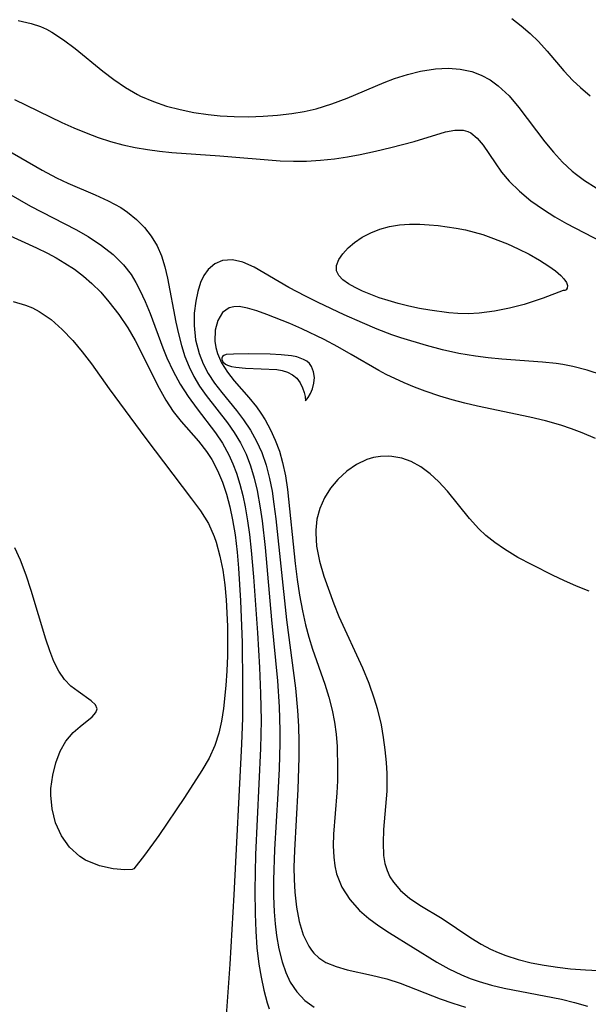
# Model space of a CAD drawing. Header units: metres. Extents: x 1073367 to 1082519, y 1569854 to 1574957.
# Tile 714 of 1056: x 1081505 to 1081571, y 1570389 to 1570503. Entities that reach past the tile are written whole.
import ezdxf

# ---------------------------------------------------------------- set-up
doc = ezdxf.new("R2010")
doc.units = ezdxf.units.M
doc.layers.add('CGG_CurvaNivelLidar_v1', color=253, linetype='Continuous', lineweight=30)

msp = doc.modelspace()

# ---------------------------------------------------------------- linework, layer by layer
at = {"layer": 'CGG_CurvaNivelLidar_v1'}
for p, q in [((1081505.0432, 1570503.3279, 78.5), (1081506.5313, 1570503.0091, 78.5)), ((1081506.5313, 1570503.0091, 78.5), (1081507.6459, 1570502.6295, 78.5)), ((1081562.5211, 1570503.5824, 79), (1081563.5947, 1570502.7325, 79)), ((1081507.6459, 1570502.6295, 78.5), (1081508.3209, 1570502.3266, 78.5)), ((1081508.3209, 1570502.3266, 78.5), (1081508.95, 1570501.9924, 78.5)), ((1081508.95, 1570501.9924, 78.5), (1081510.3211, 1570501.1105, 78.5)), ((1081563.5947, 1570502.7325, 79), (1081564.6293, 1570501.8418, 79)), ((1081564.6293, 1570501.8418, 79), (1081565.6101, 1570500.8997, 79)), ((1081510.3211, 1570501.1105, 78.5), (1081511.6469, 1570500.1042, 78.5)), ((1081565.6101, 1570500.8997, 79), (1081566.6258, 1570499.7893, 79)), ((1081511.6469, 1570500.1042, 78.5), (1081514.8736, 1570497.4555, 78.5)), ((1081566.6258, 1570499.7893, 79), (1081568.576, 1570497.4901, 79)), ((1081514.8736, 1570497.4555, 78.5), (1081516.1667, 1570496.4675, 78.5)), ((1081550.3548, 1570497.0778, 78.5), (1081551.873, 1570497.456, 78.5)), ((1081551.873, 1570497.456, 78.5), (1081553.6332, 1570497.7292, 78.5)), ((1081553.6332, 1570497.7292, 78.5), (1081555.0854, 1570497.7954, 78.5)), ((1081555.0854, 1570497.7954, 78.5), (1081556.5011, 1570497.6953, 78.5)), ((1081556.5011, 1570497.6953, 78.5), (1081557.8613, 1570497.401, 78.5)), ((1081557.8613, 1570497.401, 78.5), (1081558.9453, 1570496.9847, 78.5)), ((1081568.576, 1570497.4901, 79), (1081569.5978, 1570496.3775, 79)), ((1081516.1667, 1570496.4675, 78.5), (1081517.5052, 1570495.5492, 78.5)), ((1081543.3528, 1570494.2985, 78.5), (1081547.6396, 1570496.1324, 78.5)), ((1081547.6396, 1570496.1324, 78.5), (1081548.8394, 1570496.5889, 78.5)), ((1081548.8394, 1570496.5889, 78.5), (1081550.3548, 1570497.0778, 78.5)), ((1081558.9453, 1570496.9847, 78.5), (1081559.9715, 1570496.425, 78.5)), ((1081559.9715, 1570496.425, 78.5), (1081560.9345, 1570495.7364, 78.5)), ((1081569.5978, 1570496.3775, 79), (1081570.4853, 1570495.5267, 79)), ((1081517.5052, 1570495.5492, 78.5), (1081518.9036, 1570494.7367, 78.5)), ((1081560.9345, 1570495.7364, 78.5), (1081562.1876, 1570494.5674, 78.5)), ((1081570.4853, 1570495.5267, 79), (1081571.6178, 1570494.5779, 79)), ((1081504.6144, 1570494.1627, 78), (1081510.1021, 1570491.4795, 78)), ((1081518.9036, 1570494.7367, 78.5), (1081519.289, 1570494.5428, 78.5)), ((1081519.289, 1570494.5428, 78.5), (1081520.7675, 1570493.9072, 78.5)), ((1081520.7675, 1570493.9072, 78.5), (1081522.303, 1570493.3897, 78.5)), ((1081541.5504, 1570493.6271, 78.5), (1081543.3528, 1570494.2985, 78.5)), ((1081562.1876, 1570494.5674, 78.5), (1081563.3367, 1570493.232, 78.5)), ((1081522.303, 1570493.3897, 78.5), (1081523.8824, 1570492.9729, 78.5)), ((1081523.8824, 1570492.9729, 78.5), (1081525.495, 1570492.6454, 78.5)), ((1081536.887, 1570492.5124, 78.5), (1081538.3247, 1570492.7547, 78.5)), ((1081538.3247, 1570492.7547, 78.5), (1081539.7091, 1570493.0726, 78.5)), ((1081539.7091, 1570493.0726, 78.5), (1081541.5504, 1570493.6271, 78.5)), ((1081563.3367, 1570493.232, 78.5), (1081566.3514, 1570489.202, 78.5)), ((1081525.495, 1570492.6454, 78.5), (1081527.1322, 1570492.4025, 78.5)), ((1081527.1322, 1570492.4025, 78.5), (1081528.5371, 1570492.2606, 78.5)), ((1081528.5371, 1570492.2606, 78.5), (1081530.1629, 1570492.1641, 78.5)), ((1081530.1629, 1570492.1641, 78.5), (1081531.8493, 1570492.1412, 78.5)), ((1081531.8493, 1570492.1412, 78.5), (1081533.5361, 1570492.1922, 78.5)), ((1081533.5361, 1570492.1922, 78.5), (1081535.2175, 1570492.3149, 78.5)), ((1081535.2175, 1570492.3149, 78.5), (1081536.887, 1570492.5124, 78.5)), ((1081510.1021, 1570491.4795, 78), (1081511.5151, 1570490.8485, 78)), ((1081511.5151, 1570490.8485, 78), (1081512.9261, 1570490.2631, 78)), ((1081551.119, 1570489.2659, 78), (1081554.7875, 1570490.3776, 78)), ((1081554.7875, 1570490.3776, 78), (1081555.8557, 1570490.5862, 78)), ((1081555.8557, 1570490.5862, 78), (1081556.8301, 1570490.5832, 78)), ((1081556.8301, 1570490.5832, 78), (1081557.4034, 1570490.4278, 78)), ((1081557.4034, 1570490.4278, 78), (1081557.7319, 1570490.2649, 78)), ((1081512.9261, 1570490.2631, 78), (1081514.3557, 1570489.7285, 78)), ((1081514.3557, 1570489.7285, 78), (1081515.7747, 1570489.2685, 78)), ((1081515.7747, 1570489.2685, 78), (1081517.2131, 1570488.8751, 78)), ((1081548.4101, 1570488.5448, 78), (1081551.119, 1570489.2659, 78)), ((1081557.7319, 1570490.2649, 78), (1081558.4895, 1570489.6554, 78)), ((1081558.4895, 1570489.6554, 78), (1081559.1802, 1570488.8267, 78)), ((1081503.5895, 1570488.3744, 77.5), (1081507.824, 1570485.9168, 77.5)), ((1081517.2131, 1570488.8751, 78), (1081518.6694, 1570488.5531, 78)), ((1081518.6694, 1570488.5531, 78), (1081520.0715, 1570488.3158, 78)), ((1081520.0715, 1570488.3158, 78), (1081521.4856, 1570488.1344, 78)), ((1081521.4856, 1570488.1344, 78), (1081522.9087, 1570487.9955, 78)), ((1081544.85, 1570487.7347, 78), (1081546.6515, 1570488.1201, 78)), ((1081546.6515, 1570488.1201, 78), (1081548.4101, 1570488.5448, 78)), ((1081559.1802, 1570488.8267, 78), (1081560.5499, 1570486.7847, 78)), ((1081566.3514, 1570489.202, 78.5), (1081567.3478, 1570487.999, 78.5)), ((1081522.9087, 1570487.9955, 78), (1081528.5109, 1570487.5972, 78)), ((1081528.5109, 1570487.5972, 78), (1081535.5248, 1570487.0225, 78)), ((1081535.5248, 1570487.0225, 78), (1081537.0703, 1570486.9616, 78)), ((1081537.0703, 1570486.9616, 78), (1081538.6131, 1570486.9707, 78)), ((1081538.6131, 1570486.9707, 78), (1081540.2431, 1570487.0706, 78)), ((1081540.2431, 1570487.0706, 78), (1081541.865, 1570487.2483, 78)), ((1081541.865, 1570487.2483, 78), (1081543.3651, 1570487.4683, 78)), ((1081543.3651, 1570487.4683, 78), (1081544.85, 1570487.7347, 78)), ((1081567.3478, 1570487.999, 78.5), (1081568.4082, 1570486.8558, 78.5)), ((1081507.824, 1570485.9168, 77.5), (1081509.5032, 1570485.026, 77.5)), ((1081560.5499, 1570486.7847, 78), (1081561.3229, 1570485.6891, 78)), ((1081568.4082, 1570486.8558, 78.5), (1081569.5487, 1570485.7986, 78.5)), ((1081569.5487, 1570485.7986, 78.5), (1081570.0261, 1570485.4096, 78.5)), ((1081509.5032, 1570485.026, 77.5), (1081510.7916, 1570484.4247, 77.5)), ((1081561.3229, 1570485.6891, 78), (1081562.1904, 1570484.6399, 78)), ((1081562.1904, 1570484.6399, 78), (1081563.3811, 1570483.462, 78)), ((1081570.0261, 1570485.4096, 78.5), (1081570.975, 1570484.7135, 78.5)), ((1081570.975, 1570484.7135, 78.5), (1081572.3349, 1570483.8521, 78.5)), ((1081501.7732, 1570484.4264, 77), (1081506.4441, 1570481.7392, 77)), ((1081510.7916, 1570484.4247, 77.5), (1081513.9758, 1570483.0683, 77.5)), ((1081513.9758, 1570483.0683, 77.5), (1081515.5154, 1570482.36, 77.5)), ((1081515.5154, 1570482.36, 77.5), (1081516.9718, 1570481.5596, 77.5)), ((1081563.3811, 1570483.462, 78), (1081564.7199, 1570482.3596, 78)), ((1081564.7199, 1570482.3596, 78), (1081566.1768, 1570481.3305, 78)), ((1081506.4441, 1570481.7392, 77), (1081511.7518, 1570479.002, 77)), ((1081516.9718, 1570481.5596, 77.5), (1081517.759, 1570481.0333, 77.5)), ((1081566.1768, 1570481.3305, 78), (1081567.4998, 1570480.5059, 78)), ((1081517.759, 1570481.0333, 77.5), (1081518.7939, 1570480.1981, 77.5)), ((1081518.7939, 1570480.1981, 77.5), (1081519.7225, 1570479.2661, 77.5)), ((1081567.4998, 1570480.5059, 78), (1081568.8762, 1570479.7241, 78)), ((1081511.7518, 1570479.002, 77), (1081513.1681, 1570478.1939, 77)), ((1081519.7225, 1570479.2661, 77.5), (1081520.5311, 1570478.2422, 77.5)), ((1081546.0787, 1570478.6197, 77.5), (1081547.1381, 1570479.0417, 77.5)), ((1081547.1381, 1570479.0417, 77.5), (1081548.2539, 1570479.3574, 77.5)), ((1081548.2539, 1570479.3574, 77.5), (1081549.4119, 1570479.5508, 77.5)), ((1081549.4119, 1570479.5508, 77.5), (1081550.6008, 1570479.638, 77.5)), ((1081550.6008, 1570479.638, 77.5), (1081551.8085, 1570479.636, 77.5)), ((1081551.8085, 1570479.636, 77.5), (1081552.8632, 1570479.5728, 77.5)), ((1081552.8632, 1570479.5728, 77.5), (1081553.9218, 1570479.4683, 77.5)), ((1081553.9218, 1570479.4683, 77.5), (1081556.0454, 1570479.1703, 77.5)), ((1081556.0454, 1570479.1703, 77.5), (1081557.0988, 1570478.9681, 77.5)), ((1081557.0988, 1570478.9681, 77.5), (1081558.1404, 1570478.7178, 77.5)), ((1081568.8762, 1570479.7241, 78), (1081574.1692, 1570476.973, 78)), ((1081503.1789, 1570478.6892, 76.5), (1081507.1495, 1570476.8763, 76.5)), ((1081513.1681, 1570478.1939, 77), (1081514.7264, 1570477.1677, 77)), ((1081520.5311, 1570478.2422, 77.5), (1081521.2003, 1570477.1272, 77.5)), ((1081544.1968, 1570477.5188, 77.5), (1081545.0908, 1570478.1087, 77.5)), ((1081545.0908, 1570478.1087, 77.5), (1081546.0787, 1570478.6197, 77.5)), ((1081558.1404, 1570478.7178, 77.5), (1081559.114, 1570478.4282, 77.5)), ((1081559.114, 1570478.4282, 77.5), (1081560.0756, 1570478.0971, 77.5)), ((1081560.0756, 1570478.0971, 77.5), (1081561.9976, 1570477.3393, 77.5)), ((1081507.1495, 1570476.8763, 76.5), (1081508.4243, 1570476.253, 76.5)), ((1081514.7264, 1570477.1677, 77), (1081516.0783, 1570476.0982, 77)), ((1081521.2003, 1570477.1272, 77.5), (1081521.7122, 1570475.936, 77.5)), ((1081542.8264, 1570476.2029, 77.5), (1081543.4455, 1570476.8808, 77.5)), ((1081543.4455, 1570476.8808, 77.5), (1081544.1968, 1570477.5188, 77.5)), ((1081561.9976, 1570477.3393, 77.5), (1081563.2479, 1570476.7697, 77.5)), ((1081563.2479, 1570476.7697, 77.5), (1081564.5125, 1570476.1332, 77.5)), ((1081508.4243, 1570476.253, 76.5), (1081509.4592, 1570475.7037, 76.5)), ((1081509.4592, 1570475.7037, 76.5), (1081510.4667, 1570475.1142, 76.5)), ((1081516.0783, 1570476.0982, 77), (1081517.2844, 1570474.9088, 77)), ((1081521.7122, 1570475.936, 77.5), (1081522.1058, 1570474.674, 77.5)), ((1081529.9752, 1570475.4869, 78), (1081528.8225, 1570475.4053, 78)), ((1081531.1955, 1570475.2257, 78), (1081529.9752, 1570475.4869, 78)), ((1081542.1023, 1570474.8343, 77.5), (1081542.3657, 1570475.512, 77.5)), ((1081542.3657, 1570475.512, 77.5), (1081542.8264, 1570476.2029, 77.5)), ((1081564.5125, 1570476.1332, 77.5), (1081565.7276, 1570475.4542, 77.5)), ((1081510.4667, 1570475.1142, 76.5), (1081511.5682, 1570474.3862, 76.5)), ((1081511.5682, 1570474.3862, 76.5), (1081512.6192, 1570473.5937, 76.5)), ((1081517.2844, 1570474.9088, 77), (1081518.1796, 1570473.7641, 77)), ((1081522.1058, 1570474.674, 77.5), (1081522.4188, 1570473.3598, 77.5)), ((1081527.1557, 1570474.3777, 78), (1081526.6543, 1570473.6679, 78)), ((1081527.9195, 1570475.0247, 78), (1081527.1557, 1570474.3777, 78)), ((1081528.8225, 1570475.4053, 78), (1081527.9195, 1570475.0247, 78)), ((1081532.5197, 1570474.6294, 78), (1081531.1955, 1570475.2257, 78)), ((1081536.5512, 1570472.2654, 78), (1081532.5197, 1570474.6294, 78)), ((1081542.0904, 1570474.1961, 77.5), (1081542.1023, 1570474.8343, 77.5)), ((1081565.7276, 1570475.4542, 77.5), (1081566.8296, 1570474.7568, 77.5)), ((1081566.8296, 1570474.7568, 77.5), (1081567.585, 1570474.2049, 77.5)), ((1081512.6192, 1570473.5937, 76.5), (1081513.6129, 1570472.7354, 76.5)), ((1081518.1796, 1570473.7641, 77), (1081518.7461, 1570472.8452, 77)), ((1081522.4188, 1570473.3598, 77.5), (1081523.3878, 1570468.2182, 77.5)), ((1081526.6543, 1570473.6679, 78), (1081526.2591, 1570472.8288, 78)), ((1081542.3504, 1570473.6498, 77.5), (1081542.0904, 1570474.1961, 77.5)), ((1081542.8322, 1570473.1511, 77.5), (1081542.3504, 1570473.6498, 77.5)), ((1081567.585, 1570474.2049, 77.5), (1081568.2007, 1570473.6722, 77.5)), ((1081568.2007, 1570473.6722, 77.5), (1081568.5804, 1570473.2642, 77.5)), ((1081568.5804, 1570473.2642, 77.5), (1081568.8617, 1570472.846, 77.5)), ((1081513.6129, 1570472.7354, 76.5), (1081514.6397, 1570471.7085, 76.5)), ((1081518.7461, 1570472.8452, 77), (1081519.2036, 1570471.9729, 77)), ((1081526.2591, 1570472.8288, 78), (1081525.9312, 1570471.7947, 78)), ((1081538.4803, 1570471.2413, 78), (1081536.5512, 1570472.2654, 78)), ((1081543.4834, 1570472.6897, 77.5), (1081542.8322, 1570473.1511, 77.5)), ((1081544.2626, 1570472.2572, 77.5), (1081543.4834, 1570472.6897, 77.5)), ((1081545.1371, 1570471.8471, 77.5), (1081544.2626, 1570472.2572, 77.5)), ((1081568.9631, 1570472.1977, 77.5), (1081568.8383, 1570472.0018, 77.5)), ((1081568.8617, 1570472.846, 77.5), (1081568.9853, 1570472.4807, 77.5)), ((1081568.9853, 1570472.4807, 77.5), (1081568.9631, 1570472.1977, 77.5)), ((1081514.6397, 1570471.7085, 76.5), (1081515.5992, 1570470.6155, 76.5)), ((1081519.2036, 1570471.9729, 77), (1081519.8168, 1570470.6356, 77)), ((1081525.9312, 1570471.7947, 78), (1081525.6981, 1570470.673, 78)), ((1081539.9535, 1570470.5077, 78), (1081538.4803, 1570471.2413, 78)), ((1081547.0683, 1570471.0813, 77.5), (1081545.1371, 1570471.8471, 77.5)), ((1081548.0958, 1570470.7353, 77.5), (1081547.0683, 1570471.0813, 77.5)), ((1081566.1459, 1570471.0135, 77.5), (1081563.933, 1570470.2947, 77.5)), ((1081568.5, 1570471.9119, 77.5), (1081566.1459, 1570471.0135, 77.5)), ((1081568.6845, 1570471.9183, 77.5), (1081568.5, 1570471.9119, 77.5)), ((1081568.8383, 1570472.0018, 77.5), (1081568.6845, 1570471.9183, 77.5)), ((1081504.4464, 1570470.6531, 76), (1081505.8692, 1570470.2131, 76)), ((1081505.8692, 1570470.2131, 76), (1081506.6958, 1570469.883, 76)), ((1081506.6958, 1570469.883, 76), (1081507.4874, 1570469.4876, 76)), ((1081515.5992, 1570470.6155, 76.5), (1081516.7451, 1570469.1369, 76.5)), ((1081519.8168, 1570470.6356, 77), (1081520.3818, 1570469.2518, 77)), ((1081525.6981, 1570470.673, 78), (1081525.5348, 1570469.2758, 78)), ((1081529.5865, 1570469.9047, 78.5), (1081528.8037, 1570469.3378, 78.5)), ((1081530.1417, 1570470.0337, 78.5), (1081529.5865, 1570469.9047, 78.5)), ((1081530.7674, 1570470.0346, 78.5), (1081530.1417, 1570470.0337, 78.5)), ((1081531.7397, 1570469.8648, 78.5), (1081530.7674, 1570470.0346, 78.5)), ((1081532.8092, 1570469.5471, 78.5), (1081531.7397, 1570469.8648, 78.5)), ((1081542.9878, 1570469.0825, 78), (1081539.9535, 1570470.5077, 78)), ((1081549.2913, 1570470.3924, 77.5), (1081548.0958, 1570470.7353, 77.5)), ((1081550.518, 1570470.0948, 77.5), (1081549.2913, 1570470.3924, 77.5)), ((1081551.7655, 1570469.8378, 77.5), (1081550.518, 1570470.0948, 77.5)), ((1081552.944, 1570469.6321, 77.5), (1081551.7655, 1570469.8378, 77.5)), ((1081562.2462, 1570469.8556, 77.5), (1081560.4791, 1570469.5043, 77.5)), ((1081563.933, 1570470.2947, 77.5), (1081562.2462, 1570469.8556, 77.5)), ((1081507.4874, 1570469.4876, 76), (1081508.88, 1570468.5386, 76)), ((1081516.7451, 1570469.1369, 76.5), (1081517.7827, 1570467.5815, 76.5)), ((1081520.3818, 1570469.2518, 77), (1081521.8852, 1570465.2396, 77)), ((1081525.5348, 1570469.2758, 78), (1081525.5103, 1570467.8303, 78)), ((1081528.8037, 1570469.3378, 78.5), (1081528.261, 1570468.4305, 78.5)), ((1081533.9624, 1570469.1324, 78.5), (1081532.8092, 1570469.5471, 78.5)), ((1081536.6533, 1570468.0611, 78.5), (1081533.9624, 1570469.1324, 78.5)), ((1081545.1176, 1570468.1361, 78), (1081542.9878, 1570469.0825, 78)), ((1081555.154, 1570469.3264, 77.5), (1081552.944, 1570469.6321, 77.5)), ((1081556.2351, 1570469.2372, 77.5), (1081555.154, 1570469.3264, 77.5)), ((1081557.4328, 1570469.2178, 77.5), (1081556.2351, 1570469.2372, 77.5)), ((1081558.7124, 1570469.2815, 77.5), (1081557.4328, 1570469.2178, 77.5)), ((1081560.4791, 1570469.5043, 77.5), (1081558.7124, 1570469.2815, 77.5)), ((1081508.88, 1570468.5386, 76), (1081510.165, 1570467.3814, 76)), ((1081517.7827, 1570467.5815, 76.5), (1081518.6385, 1570466.0781, 76.5)), ((1081523.3878, 1570468.2182, 77.5), (1081523.6824, 1570466.8623, 77.5)), ((1081525.5103, 1570467.8303, 78), (1081525.6813, 1570466.1901, 78)), ((1081528.261, 1570468.4305, 78.5), (1081527.9599, 1570467.2936, 78.5)), ((1081538.0628, 1570467.4485, 78.5), (1081536.6533, 1570468.0611, 78.5)), ((1081540.675, 1570466.1957, 78.5), (1081538.0628, 1570467.4485, 78.5)), ((1081546.8125, 1570467.4265, 78), (1081545.1176, 1570468.1361, 78)), ((1081510.165, 1570467.3814, 76), (1081511.3817, 1570466.0804, 76)), ((1081523.6824, 1570466.8623, 77.5), (1081524.0267, 1570465.5259, 77.5)), ((1081527.9599, 1570467.2936, 78.5), (1081527.9231, 1570466.0188, 78.5)), ((1081548.527, 1570466.7697, 78), (1081546.8125, 1570467.4265, 78)), ((1081549.5959, 1570466.3991, 78), (1081548.527, 1570466.7697, 78)), ((1081552.553, 1570465.5009, 78), (1081549.5959, 1570466.3991, 78)), ((1081511.3817, 1570466.0804, 76), (1081512.4971, 1570464.7582, 76)), ((1081518.6385, 1570466.0781, 76.5), (1081521.4273, 1570460.5581, 76.5)), ((1081521.8852, 1570465.2396, 77), (1081522.356, 1570464.0761, 77)), ((1081524.0267, 1570465.5259, 77.5), (1081524.4472, 1570464.221, 77.5)), ((1081525.6813, 1570466.1901, 78), (1081526.0837, 1570464.5712, 78)), ((1081527.9231, 1570466.0188, 78.5), (1081528.0281, 1570465.2941, 78.5)), ((1081528.0281, 1570465.2941, 78.5), (1081528.2265, 1570464.5645, 78.5)), ((1081542.2507, 1570465.3597, 78.5), (1081540.675, 1570466.1957, 78.5)), ((1081543.8079, 1570464.4844, 78.5), (1081542.2507, 1570465.3597, 78.5)), ((1081554.4466, 1570465.0132, 78), (1081552.553, 1570465.5009, 78)), ((1081512.4971, 1570464.7582, 76), (1081513.5734, 1570463.3703, 76)), ((1081522.356, 1570464.0761, 77), (1081523.0816, 1570462.5228, 77)), ((1081524.4472, 1570464.221, 77.5), (1081524.9309, 1570463.0358, 77.5)), ((1081526.0837, 1570464.5712, 78), (1081526.5491, 1570463.3969, 78)), ((1081528.2265, 1570464.5645, 78.5), (1081528.6998, 1570463.4868, 78.5)), ((1081528.7525, 1570464.0548, 79), (1081528.7465, 1570463.8684, 79)), ((1081528.8287, 1570464.2209, 79), (1081528.7525, 1570464.0548, 79)), ((1081528.9714, 1570464.3501, 79), (1081528.8287, 1570464.2209, 79)), ((1081529.258, 1570464.4486, 79), (1081528.9714, 1570464.3501, 79)), ((1081530.1106, 1570464.5183, 79), (1081529.258, 1570464.4486, 79)), ((1081531.8198, 1570464.5391, 79), (1081530.1106, 1570464.5183, 79)), ((1081534.3548, 1570464.5002, 79), (1081531.8198, 1570464.5391, 79)), ((1081535.6304, 1570464.438, 79), (1081534.3548, 1570464.5002, 79)), ((1081536.8674, 1570464.301, 79), (1081535.6304, 1570464.438, 79)), ((1081537.4562, 1570464.1805, 79), (1081536.8674, 1570464.301, 79)), ((1081538.2693, 1570463.9017, 79), (1081537.4562, 1570464.1805, 79)), ((1081547.0024, 1570462.6147, 78.5), (1081543.8079, 1570464.4844, 78.5)), ((1081556.3506, 1570464.5979, 78), (1081554.4466, 1570465.0132, 78)), ((1081558.2638, 1570464.269, 78), (1081556.3506, 1570464.5979, 78)), ((1081559.7461, 1570464.0843, 78), (1081558.2638, 1570464.269, 78)), ((1081561.3387, 1570463.9402, 78), (1081559.7461, 1570464.0843, 78)), ((1081513.5734, 1570463.3703, 76), (1081515.6359, 1570460.4879, 76)), ((1081524.9309, 1570463.0358, 77.5), (1081525.4993, 1570461.8928, 77.5)), ((1081526.5491, 1570463.3969, 78), (1081527.1446, 1570462.268, 78)), ((1081528.6998, 1570463.4868, 78.5), (1081529.3948, 1570462.3963, 78.5)), ((1081528.7465, 1570463.8684, 79), (1081528.8707, 1570463.5985, 79)), ((1081528.8707, 1570463.5985, 79), (1081529.1727, 1570463.3449, 79)), ((1081529.1727, 1570463.3449, 79), (1081529.4134, 1570463.2239, 79)), ((1081529.4134, 1570463.2239, 79), (1081529.8505, 1570463.0814, 79)), ((1081529.8505, 1570463.0814, 79), (1081530.3523, 1570462.98, 79)), ((1081530.3523, 1570462.98, 79), (1081531.4798, 1570462.8616, 79)), ((1081531.4798, 1570462.8616, 79), (1081535.1588, 1570462.7175, 79)), ((1081538.6465, 1570463.6785, 79), (1081538.2693, 1570463.9017, 79)), ((1081538.9478, 1570463.3994, 79), (1081538.6465, 1570463.6785, 79)), ((1081539.1938, 1570463.0548, 79), (1081538.9478, 1570463.3994, 79)), ((1081539.4301, 1570462.4618, 79), (1081539.1938, 1570463.0548, 79)), ((1081566.0965, 1570463.5871, 78), (1081561.3387, 1570463.9402, 78)), ((1081567.6603, 1570463.4122, 78), (1081566.0965, 1570463.5871, 78)), ((1081568.4625, 1570463.2941, 78), (1081567.6603, 1570463.4122, 78)), ((1081569.614, 1570463.0745, 78), (1081568.4625, 1570463.2941, 78)), ((1081571.2932, 1570462.6346, 78), (1081569.614, 1570463.0745, 78)), ((1081523.0816, 1570462.5228, 77), (1081523.9038, 1570461.0208, 77)), ((1081525.4993, 1570461.8928, 77.5), (1081526.1469, 1570460.7963, 77.5)), ((1081527.1446, 1570462.268, 78), (1081527.8905, 1570461.1368, 78)), ((1081529.3948, 1570462.3963, 78.5), (1081530.1694, 1570461.4162, 78.5)), ((1081535.1588, 1570462.7175, 79), (1081535.7841, 1570462.6109, 79)), ((1081535.7841, 1570462.6109, 79), (1081536.4039, 1570462.4095, 79)), ((1081536.4039, 1570462.4095, 79), (1081536.9777, 1570462.1058, 79)), ((1081536.9777, 1570462.1058, 79), (1081537.4674, 1570461.6945, 79)), ((1081539.5216, 1570461.8013, 79), (1081539.4301, 1570462.4618, 79)), ((1081539.4706, 1570461.1254, 79), (1081539.5216, 1570461.8013, 79)), ((1081547.8761, 1570462.1458, 78.5), (1081547.0024, 1570462.6147, 78.5)), ((1081549.9585, 1570461.1654, 78.5), (1081547.8761, 1570462.1458, 78.5)), ((1081573.0527, 1570462.0693, 78), (1081571.2932, 1570462.6346, 78)), ((1081523.9038, 1570461.0208, 77), (1081524.8191, 1570459.5812, 77)), ((1081526.1469, 1570460.7963, 77.5), (1081526.9036, 1570459.6968, 77.5)), ((1081527.8905, 1570461.1368, 78), (1081528.7228, 1570460.0476, 78)), ((1081530.1694, 1570461.4162, 78.5), (1081531.8785, 1570459.4716, 78.5)), ((1081537.4674, 1570461.6945, 79), (1081537.8583, 1570461.1686, 79)), ((1081537.8583, 1570461.1686, 79), (1081538.1421, 1570460.5953, 79)), ((1081538.1421, 1570460.5953, 79), (1081538.3348, 1570460.0386, 79)), ((1081539.2958, 1570460.4845, 79), (1081539.4706, 1570461.1254, 79)), ((1081551.1723, 1570460.6674, 78.5), (1081549.9585, 1570461.1654, 78.5)), ((1081552.4054, 1570460.2057, 78.5), (1081551.1723, 1570460.6674, 78.5)), ((1081515.6359, 1570460.4879, 76), (1081519.8756, 1570454.7072, 76)), ((1081521.4273, 1570460.5581, 76.5), (1081522.2144, 1570459.1618, 76.5)), ((1081524.8191, 1570459.5812, 77), (1081525.8691, 1570458.1414, 77)), ((1081526.9036, 1570459.6968, 77.5), (1081529.3857, 1570456.5146, 77.5)), ((1081528.7228, 1570460.0476, 78), (1081530.4459, 1570457.9549, 78)), ((1081531.8785, 1570459.4716, 78.5), (1081532.7739, 1570458.375, 78.5)), ((1081538.3348, 1570460.0386, 79), (1081538.4506, 1570459.5609, 79)), ((1081538.4506, 1570459.5609, 79), (1081538.5, 1570459.0859, 79)), ((1081538.5, 1570459.0859, 79), (1081538.7985, 1570459.4687, 79)), ((1081538.7985, 1570459.4687, 79), (1081539.0516, 1570459.9187, 79)), ((1081539.0516, 1570459.9187, 79), (1081539.2958, 1570460.4845, 79)), ((1081554.1077, 1570459.6322, 78.5), (1081552.4054, 1570460.2057, 78.5)), ((1081555.5653, 1570459.1976, 78.5), (1081554.1077, 1570459.6322, 78.5)), ((1081522.2144, 1570459.1618, 76.5), (1081523.0798, 1570457.8448, 76.5)), ((1081532.7739, 1570458.375, 78.5), (1081533.2882, 1570457.6404, 78.5)), ((1081557.0373, 1570458.8053, 78.5), (1081555.5653, 1570459.1976, 78.5)), ((1081558.5201, 1570458.4515, 78.5), (1081557.0373, 1570458.8053, 78.5)), ((1081564.6149, 1570457.1711, 78.5), (1081558.5201, 1570458.4515, 78.5)), ((1081523.0798, 1570457.8448, 76.5), (1081524.024, 1570456.6495, 76.5)), ((1081525.8691, 1570458.1414, 77), (1081528.0187, 1570455.3339, 77)), ((1081530.4459, 1570457.9549, 78), (1081531.2751, 1570456.8727, 78)), ((1081533.2882, 1570457.6404, 78.5), (1081533.7683, 1570456.8668, 78.5)), ((1081566.4346, 1570456.7371, 78.5), (1081564.6149, 1570457.1711, 78.5)), ((1081524.024, 1570456.6495, 76.5), (1081526.0181, 1570454.3711, 76.5)), ((1081529.3857, 1570456.5146, 77.5), (1081530.1808, 1570455.4054, 77.5)), ((1081531.2751, 1570456.8727, 78), (1081532.076, 1570455.6665, 78)), ((1081533.7683, 1570456.8668, 78.5), (1081534.4046, 1570455.7007, 78.5)), ((1081568.2291, 1570456.2327, 78.5), (1081566.4346, 1570456.7371, 78.5)), ((1081569.4639, 1570455.8195, 78.5), (1081568.2291, 1570456.2327, 78.5)), ((1081528.0187, 1570455.3339, 77), (1081528.826, 1570454.1356, 77)), ((1081530.1808, 1570455.4054, 77.5), (1081530.9301, 1570454.1675, 77.5)), ((1081532.076, 1570455.6665, 78), (1081532.7832, 1570454.3968, 78)), ((1081534.4046, 1570455.7007, 78.5), (1081534.9694, 1570454.4762, 78.5)), ((1081570.6812, 1570455.3572, 78.5), (1081569.4639, 1570455.8195, 78.5)), ((1081572.2617, 1570454.6797, 78.5), (1081570.6812, 1570455.3572, 78.5)), ((1081519.8756, 1570454.7072, 76), (1081523.0223, 1570450.5289, 76)), ((1081526.0181, 1570454.3711, 76.5), (1081526.952, 1570453.1869, 76.5)), ((1081528.826, 1570454.1356, 77), (1081529.5657, 1570452.7943, 77)), ((1081530.9301, 1570454.1675, 77.5), (1081531.569, 1570452.8606, 77.5)), ((1081532.7832, 1570454.3968, 78), (1081533.3835, 1570453.0679, 78)), ((1081534.9694, 1570454.4762, 78.5), (1081535.4469, 1570453.1979, 78.5)), ((1081526.952, 1570453.1869, 76.5), (1081527.5682, 1570452.2503, 76.5)), ((1081529.5657, 1570452.7943, 77), (1081530.0318, 1570451.7438, 77)), ((1081531.569, 1570452.8606, 77.5), (1081532.0881, 1570451.4967, 77.5)), ((1081533.3835, 1570453.0679, 78), (1081533.9, 1570451.5729, 78)), ((1081535.4469, 1570453.1979, 78.5), (1081535.8179, 1570451.8964, 78.5)), ((1081547.2049, 1570452.6097, 79), (1081546.4136, 1570452.4694, 79)), ((1081548.1426, 1570452.6363, 79), (1081547.2049, 1570452.6097, 79)), ((1081548.5492, 1570452.6052, 79), (1081548.1426, 1570452.6363, 79)), ((1081549.6812, 1570452.3918, 79), (1081548.5492, 1570452.6052, 79)), ((1081527.5682, 1570452.2503, 76.5), (1081528.2397, 1570450.9751, 76.5)), ((1081530.0318, 1570451.7438, 77), (1081530.4355, 1570450.6572, 77)), ((1081532.0881, 1570451.4967, 77.5), (1081532.5089, 1570450.0809, 77.5)), ((1081533.9, 1570451.5729, 78), (1081534.2986, 1570450.0263, 78)), ((1081535.8179, 1570451.8964, 78.5), (1081536.1412, 1570450.3396, 78.5)), ((1081544.4255, 1570451.6473, 79), (1081543.2898, 1570450.8704, 79)), ((1081545.6388, 1570452.2282, 79), (1081544.4255, 1570451.6473, 79)), ((1081546.4136, 1570452.4694, 79), (1081545.6388, 1570452.2282, 79)), ((1081550.7876, 1570451.9965, 79), (1081549.6812, 1570452.3918, 79)), ((1081551.9172, 1570451.3801, 79), (1081550.7876, 1570451.9965, 79)), ((1081523.0223, 1570450.5289, 76), (1081525.2192, 1570447.6827, 76)), ((1081528.2397, 1570450.9751, 76.5), (1081528.8039, 1570449.6211, 76.5)), ((1081530.4355, 1570450.6572, 77), (1081530.8371, 1570449.3732, 77)), ((1081536.1412, 1570450.3396, 78.5), (1081536.3804, 1570448.7443, 78.5)), ((1081543.2898, 1570450.8704, 79), (1081542.2561, 1570449.9289, 79)), ((1081552.9857, 1570450.5942, 79), (1081551.9172, 1570451.3801, 79)), ((1081553.9874, 1570449.6706, 79), (1081552.9857, 1570450.5942, 79)), ((1081528.8039, 1570449.6211, 76.5), (1081529.2776, 1570448.2044, 76.5)), ((1081530.8371, 1570449.3732, 77), (1081531.1805, 1570448.0572, 77)), ((1081532.5089, 1570450.0809, 77.5), (1081532.8524, 1570448.6245, 77.5)), ((1081534.2986, 1570450.0263, 78), (1081534.5842, 1570448.5533, 78)), ((1081542.2561, 1570449.9289, 79), (1081541.4012, 1570448.9095, 79)), ((1081555.0026, 1570448.5425, 79), (1081553.9874, 1570449.6706, 79)), ((1081529.2776, 1570448.2044, 76.5), (1081529.6724, 1570446.7382, 76.5)), ((1081531.1805, 1570448.0572, 77), (1081531.4705, 1570446.7149, 77)), ((1081532.8524, 1570448.6245, 77.5), (1081533.2164, 1570446.6359, 77.5)), ((1081534.5842, 1570448.5533, 78), (1081534.8134, 1570447.0545, 78)), ((1081536.3804, 1570448.7443, 78.5), (1081537.2724, 1570440.1352, 78.5)), ((1081541.4012, 1570448.9095, 79), (1081540.6883, 1570447.7816, 79)), ((1081557.5722, 1570445.3755, 79), (1081555.0026, 1570448.5425, 79)), ((1081525.2192, 1570447.6827, 76), (1081526.2621, 1570446.2614, 76)), ((1081534.8134, 1570447.0545, 78), (1081535.0337, 1570445.3251, 78)), ((1081540.6883, 1570447.7816, 79), (1081540.1484, 1570446.5579, 79)), ((1081526.2621, 1570446.2614, 76), (1081527.172, 1570444.7757, 76)), ((1081529.6724, 1570446.7382, 76.5), (1081529.9954, 1570445.2325, 76.5)), ((1081531.4705, 1570446.7149, 77), (1081531.7467, 1570445.1221, 77)), ((1081533.2164, 1570446.6359, 77.5), (1081533.4393, 1570445.087, 77.5)), ((1081540.1484, 1570446.5579, 79), (1081539.8212, 1570445.307, 79)), ((1081527.172, 1570444.7757, 76), (1081527.8493, 1570443.2707, 76)), ((1081529.9954, 1570445.2325, 76.5), (1081530.2838, 1570443.4734, 76.5)), ((1081531.7467, 1570445.1221, 77), (1081531.9695, 1570443.507, 77)), ((1081533.4393, 1570445.087, 77.5), (1081533.7866, 1570442.0006, 77.5)), ((1081535.0337, 1570445.3251, 78), (1081536.2549, 1570433.5844, 78)), ((1081539.8212, 1570445.307, 79), (1081539.6756, 1570444, 79)), ((1081558.6739, 1570444.182, 79), (1081557.5722, 1570445.3755, 79)), ((1081530.2838, 1570443.4734, 76.5), (1081530.5265, 1570441.4549, 76.5)), ((1081531.9695, 1570443.507, 77), (1081532.173, 1570441.667, 77)), ((1081539.6756, 1570444, 79), (1081539.6669, 1570443.6779, 79)), ((1081539.6669, 1570443.6779, 79), (1081539.7594, 1570442.14, 79)), ((1081559.4895, 1570443.4151, 79), (1081558.6739, 1570444.182, 79)), ((1081560.5305, 1570442.575, 79), (1081559.4895, 1570443.4151, 79)), ((1081527.8493, 1570443.2707, 76), (1081528.0815, 1570442.6106, 76)), ((1081528.0815, 1570442.6106, 76), (1081528.5237, 1570441.0056, 76)), ((1081561.6371, 1570441.8063, 79), (1081560.5305, 1570442.575, 79)), ((1081505.2796, 1570440.5347, 76), (1081504.6474, 1570441.943, 76)), ((1081530.5265, 1570441.4549, 76.5), (1081530.6911, 1570439.581, 76.5)), ((1081532.173, 1570441.667, 77), (1081532.4342, 1570438.5958, 77)), ((1081533.7866, 1570442.0006, 77.5), (1081534.5278, 1570433.5687, 77.5)), ((1081539.7594, 1570442.14, 79), (1081540.0995, 1570440.4001, 79)), ((1081563.2201, 1570440.8528, 79), (1081561.6371, 1570441.8063, 79)), ((1081505.95, 1570438.7679, 76), (1081505.2796, 1570440.5347, 76)), ((1081528.5237, 1570441.0056, 76), (1081528.8474, 1570439.3431, 76)), ((1081537.2724, 1570440.1352, 78.5), (1081537.5106, 1570438.2912, 78.5)), ((1081540.0995, 1570440.4001, 79), (1081540.6151, 1570438.6482, 79)), ((1081564.8662, 1570439.9634, 79), (1081563.2201, 1570440.8528, 79)), ((1081567.3097, 1570438.735, 79), (1081564.8662, 1570439.9634, 79)), ((1081528.8474, 1570439.3431, 76), (1081529.0802, 1570437.6383, 76)), ((1081530.6911, 1570439.581, 76.5), (1081530.9192, 1570435.7935, 76.5)), ((1081506.5372, 1570436.9757, 76), (1081505.95, 1570438.7679, 76)), ((1081532.4342, 1570438.5958, 77), (1081532.876, 1570432.0577, 77)), ((1081537.5106, 1570438.2912, 78.5), (1081537.789, 1570436.4578, 78.5)), ((1081540.6151, 1570438.6482, 79), (1081541.7725, 1570435.4307, 79)), ((1081568.5575, 1570438.1527, 79), (1081567.3097, 1570438.735, 79)), ((1081570.0228, 1570437.5159, 79), (1081568.5575, 1570438.1527, 79)), ((1081508.2451, 1570431.3335, 76), (1081506.5372, 1570436.9757, 76)), ((1081529.0802, 1570437.6383, 76), (1081529.2423, 1570435.9031, 76)), ((1081571.5094, 1570436.9207, 79), (1081570.0228, 1570437.5159, 79)), ((1081529.2423, 1570435.9031, 76), (1081529.3944, 1570432.8312, 76)), ((1081530.9192, 1570435.7935, 76.5), (1081531.1067, 1570430.944, 76.5)), ((1081537.789, 1570436.4578, 78.5), (1081538.1192, 1570434.641, 78.5)), ((1081541.7725, 1570435.4307, 79), (1081542.3574, 1570433.9805, 79)), ((1081538.1192, 1570434.641, 78.5), (1081538.4786, 1570433.0058, 78.5)), ((1081534.5278, 1570433.5687, 77.5), (1081535.223, 1570426.4873, 77.5)), ((1081536.2549, 1570433.5844, 78), (1081537.3161, 1570425.6347, 78)), ((1081542.3574, 1570433.9805, 79), (1081545.1056, 1570427.9931, 79)), ((1081529.3944, 1570432.8312, 76), (1081529.4139, 1570431.1007, 76)), ((1081532.876, 1570432.0577, 77), (1081533.1157, 1570428.0413, 77)), ((1081538.4786, 1570433.0058, 78.5), (1081538.8564, 1570431.5709, 78.5)), ((1081508.6992, 1570429.9807, 76), (1081508.2451, 1570431.3335, 76)), ((1081529.4139, 1570431.1007, 76), (1081529.3902, 1570429.3703, 76)), ((1081531.1067, 1570430.944, 76.5), (1081531.1649, 1570426.048, 76.5)), ((1081538.8564, 1570431.5709, 78.5), (1081539.2886, 1570430.1588, 78.5)), ((1081509.1942, 1570428.7231, 76), (1081508.6992, 1570429.9807, 76)), ((1081539.2886, 1570430.1588, 78.5), (1081540.7357, 1570426.0738, 78.5)), ((1081509.7546, 1570427.5943, 76), (1081509.1942, 1570428.7231, 76)), ((1081529.3902, 1570429.3703, 76), (1081529.3259, 1570427.6471, 76)), ((1081510.4074, 1570426.6359, 76), (1081509.7546, 1570427.5943, 76)), ((1081529.3259, 1570427.6471, 76), (1081529.219, 1570425.9389, 76)), ((1081533.1157, 1570428.0413, 77), (1081533.2551, 1570425.0161, 77)), ((1081545.1056, 1570427.9931, 79), (1081545.8456, 1570426.1927, 79)), ((1081511.1657, 1570425.8711, 76), (1081510.4074, 1570426.6359, 76)), ((1081535.223, 1570426.4873, 77.5), (1081535.4277, 1570423.4392, 77.5)), ((1081545.8456, 1570426.1927, 79), (1081546.4956, 1570424.3713, 79)), ((1081511.9958, 1570425.222, 76), (1081511.1657, 1570425.8711, 76)), ((1081513.5118, 1570424.1605, 76), (1081511.9958, 1570425.222, 76)), ((1081529.219, 1570425.9389, 76), (1081528.9401, 1570423.2666, 76)), ((1081531.1649, 1570426.048, 76.5), (1081531.137, 1570422.1615, 76.5)), ((1081537.3161, 1570425.6347, 78), (1081537.5682, 1570423.0372, 78)), ((1081540.7357, 1570426.0738, 78.5), (1081541.2071, 1570424.5893, 78.5)), ((1081514.0245, 1570423.6936, 76), (1081513.5118, 1570424.1605, 76)), ((1081533.2551, 1570425.0161, 77), (1081533.3065, 1570421.8759, 77)), ((1081541.2071, 1570424.5893, 78.5), (1081541.597, 1570423.0837, 78.5)), ((1081546.4956, 1570424.3713, 79), (1081546.8358, 1570423.24, 79)), ((1081513.6388, 1570422.2968, 76), (1081514.0852, 1570422.7818, 76)), ((1081514.2393, 1570423.2373, 76), (1081514.0245, 1570423.6936, 76)), ((1081514.0852, 1570422.7818, 76), (1081514.2393, 1570423.2373, 76)), ((1081528.9401, 1570423.2666, 76), (1081528.7013, 1570421.8021, 76)), ((1081535.4277, 1570423.4392, 77.5), (1081535.4874, 1570420.6865, 77.5)), ((1081537.5682, 1570423.0372, 78), (1081537.6646, 1570421.2108, 78)), ((1081541.597, 1570423.0837, 78.5), (1081541.8628, 1570421.6783, 78.5)), ((1081546.8358, 1570423.24, 79), (1081547.2786, 1570421.3621, 79)), ((1081512.2351, 1570421.1562, 76), (1081513.6388, 1570422.2968, 76)), ((1081528.7013, 1570421.8021, 76), (1081528.3878, 1570420.3871, 76)), ((1081531.137, 1570422.1615, 76.5), (1081531.0288, 1570419.1185, 76.5)), ((1081533.3065, 1570421.8759, 77), (1081533.2461, 1570418.6189, 77)), ((1081541.8628, 1570421.6783, 78.5), (1081542.0473, 1570420.2552, 78.5)), ((1081511.4444, 1570420.4488, 76), (1081512.2351, 1570421.1562, 76)), ((1081535.4874, 1570420.6865, 77.5), (1081535.4804, 1570419.2057, 77.5)), ((1081537.6646, 1570421.2108, 78), (1081537.7054, 1570419.3786, 78)), ((1081547.2786, 1570421.3621, 79), (1081547.5352, 1570419.8978, 79)), ((1081509.9329, 1570418.2874, 76), (1081510.5936, 1570419.4558, 76)), ((1081510.5936, 1570419.4558, 76), (1081511.4444, 1570420.4488, 76)), ((1081528.3878, 1570420.3871, 76), (1081527.9366, 1570418.9673, 76)), ((1081537.7054, 1570419.3786, 78), (1081537.7011, 1570417.5423, 78)), ((1081542.0473, 1570420.2552, 78.5), (1081542.1621, 1570418.8197, 78.5)), ((1081547.5352, 1570419.8978, 79), (1081547.7279, 1570418.4331, 79)), ((1081509.4297, 1570416.9499, 76), (1081509.9329, 1570418.2874, 76)), ((1081527.9366, 1570418.9673, 76), (1081527.2642, 1570417.4812, 76)), ((1081531.0288, 1570419.1185, 76.5), (1081530.1575, 1570401.5815, 76.5)), ((1081533.2461, 1570418.6189, 77), (1081532.6787, 1570406.2666, 77)), ((1081535.4804, 1570419.2057, 77.5), (1081535.4043, 1570416.238, 77.5)), ((1081542.1621, 1570418.8197, 78.5), (1081542.2249, 1570416.2822, 78.5)), ((1081547.7279, 1570418.4331, 79), (1081547.8644, 1570416.9757, 79)), ((1081527.2642, 1570417.4812, 76), (1081526.4205, 1570416.036, 76)), ((1081537.7011, 1570417.5423, 78), (1081537.5875, 1570413.8649, 78)), ((1081509.0654, 1570415.4923, 76), (1081509.4297, 1570416.9499, 76)), ((1081526.4205, 1570416.036, 76), (1081524.3774, 1570412.9051, 76)), ((1081535.4043, 1570416.238, 77.5), (1081535.2676, 1570413.3687, 77.5)), ((1081542.2249, 1570416.2822, 78.5), (1081542.1955, 1570414.8577, 78.5)), ((1081547.8644, 1570416.9757, 79), (1081547.9409, 1570415.6749, 79)), ((1081508.8389, 1570413.95, 76), (1081509.0654, 1570415.4923, 76)), ((1081542.1955, 1570414.8577, 78.5), (1081542.1241, 1570413.4399, 78.5)), ((1081547.9409, 1570415.6749, 79), (1081547.9437, 1570413.6426, 79)), ((1081508.8163, 1570413.1849, 76), (1081508.8389, 1570413.95, 76)), ((1081537.5875, 1570413.8649, 78), (1081537.1895, 1570406.748, 78)), ((1081547.9437, 1570413.6426, 79), (1081547.5729, 1570409.1841, 79)), ((1081508.9714, 1570411.5803, 76), (1081508.8163, 1570413.1849, 76)), ((1081524.3774, 1570412.9051, 76), (1081521.408, 1570408.4788, 76)), ((1081535.2676, 1570413.3687, 77.5), (1081534.874, 1570406.8539, 77.5)), ((1081542.1241, 1570413.4399, 78.5), (1081541.7539, 1570408.6471, 78.5)), ((1081509.3926, 1570409.9679, 76), (1081508.9714, 1570411.5803, 76)), ((1081510.0753, 1570408.4459, 76), (1081509.3926, 1570409.9679, 76)), ((1081547.5729, 1570409.1841, 79), (1081547.5081, 1570407.622, 79)), ((1081511.0123, 1570407.1085, 76), (1081510.0753, 1570408.4459, 76)), ((1081521.408, 1570408.4788, 76), (1081519.7285, 1570406.1703, 76)), ((1081541.7539, 1570408.6471, 78.5), (1081541.7167, 1570407.2771, 78.5)), ((1081512.1881, 1570406.0394, 76), (1081511.0123, 1570407.1085, 76)), ((1081534.874, 1570406.8539, 77.5), (1081534.7572, 1570403.2625, 77.5)), ((1081537.1895, 1570406.748, 78), (1081537.1406, 1570404.8021, 78)), ((1081541.7167, 1570407.2771, 78.5), (1081541.7683, 1570405.9451, 78.5)), ((1081547.5081, 1570407.622, 79), (1081547.5798, 1570406.1288, 79)), ((1081512.8581, 1570405.6225, 76), (1081512.1881, 1570406.0394, 76)), ((1081514.5051, 1570404.9468, 76), (1081512.8581, 1570405.6225, 76)), ((1081519.7285, 1570406.1703, 76), (1081518.5, 1570404.5785, 76)), ((1081532.6787, 1570406.2666, 77), (1081532.5842, 1570402.0551, 77)), ((1081541.7683, 1570405.9451, 78.5), (1081541.8913, 1570404.9544, 78.5)), ((1081547.5798, 1570406.1288, 79), (1081547.7287, 1570405.2314, 79)), ((1081516.1072, 1570404.5944, 76), (1081514.5051, 1570404.9468, 76)), ((1081517.4442, 1570404.4741, 76), (1081516.1072, 1570404.5944, 76)), ((1081518.3004, 1570404.5055, 76), (1081517.4442, 1570404.4741, 76)), ((1081518.5, 1570404.5785, 76), (1081518.3004, 1570404.5055, 76)), ((1081537.1406, 1570404.8021, 78), (1081537.1551, 1570403.365, 78)), ((1081541.8913, 1570404.9544, 78.5), (1081542.1078, 1570403.9984, 78.5)), ((1081547.7287, 1570405.2314, 79), (1081547.9821, 1570404.3823, 79)), ((1081534.7572, 1570403.2625, 77.5), (1081534.7707, 1570401.4083, 77.5)), ((1081537.1551, 1570403.365, 78), (1081537.2317, 1570401.8977, 78)), ((1081542.1078, 1570403.9984, 78.5), (1081542.7329, 1570402.4471, 78.5)), ((1081547.9821, 1570404.3823, 79), (1081548.3053, 1570403.6825, 79)), ((1081548.3053, 1570403.6825, 79), (1081548.7188, 1570403.031, 79)), ((1081542.7329, 1570402.4471, 78.5), (1081543.6373, 1570401.0227, 78.5)), ((1081548.7188, 1570403.031, 79), (1081549.5528, 1570402.0822, 79)), ((1081530.1575, 1570401.5815, 76.5), (1081529.658, 1570393.4835, 76.5)), ((1081532.5842, 1570402.0551, 77), (1081532.6093, 1570399.349, 77)), ((1081534.7707, 1570401.4083, 77.5), (1081534.8496, 1570399.5771, 77.5)), ((1081537.2317, 1570401.8977, 78), (1081537.4283, 1570400.1331, 78)), ((1081543.6373, 1570401.0227, 78.5), (1081544.7788, 1570399.7391, 78.5)), ((1081549.5528, 1570402.0822, 79), (1081550.6098, 1570401.1851, 79)), ((1081550.6098, 1570401.1851, 79), (1081551.7907, 1570400.37, 79)), ((1081537.4283, 1570400.1331, 78), (1081537.7497, 1570398.4641, 78)), ((1081551.7907, 1570400.37, 79), (1081554.3821, 1570398.7975, 79)), ((1081532.6093, 1570399.349, 77), (1081532.6828, 1570397.3434, 77)), ((1081534.8496, 1570399.5771, 77.5), (1081534.9615, 1570398.1986, 77.5)), ((1081544.7788, 1570399.7391, 78.5), (1081545.8493, 1570398.8154, 78.5)), ((1081545.8493, 1570398.8154, 78.5), (1081547.0197, 1570397.9644, 78.5)), ((1081554.3821, 1570398.7975, 79), (1081557.7474, 1570396.5549, 79)), ((1081534.9615, 1570398.1986, 77.5), (1081535.1218, 1570396.8469, 77.5)), ((1081537.7497, 1570398.4641, 78), (1081538.2182, 1570396.9285, 78)), ((1081547.0197, 1570397.9644, 78.5), (1081548.2566, 1570397.1552, 78.5)), ((1081532.6828, 1570397.3434, 77), (1081532.8217, 1570395.4115, 77)), ((1081535.1218, 1570396.8469, 77.5), (1081535.3874, 1570395.2701, 77.5)), ((1081538.2182, 1570396.9285, 78), (1081538.8694, 1570395.576, 78)), ((1081548.2566, 1570397.1552, 78.5), (1081553.7772, 1570393.7363, 78.5)), ((1081557.7474, 1570396.5549, 79), (1081558.9249, 1570395.8445, 79)), ((1081532.8217, 1570395.4115, 77), (1081533.0454, 1570393.5018, 77)), ((1081535.3874, 1570395.2701, 77.5), (1081535.7559, 1570393.7631, 77.5)), ((1081538.8694, 1570395.576, 78), (1081539.1759, 1570395.122, 78)), ((1081558.9249, 1570395.8445, 79), (1081560.0406, 1570395.2632, 79)), ((1081560.0406, 1570395.2632, 79), (1081560.9192, 1570394.8602, 79)), ((1081539.1759, 1570395.122, 78), (1081539.4698, 1570394.7633, 78)), ((1081539.4698, 1570394.7633, 78), (1081540.036, 1570394.2308, 78)), ((1081540.036, 1570394.2308, 78), (1081540.8593, 1570393.7014, 78)), ((1081560.9192, 1570394.8602, 79), (1081561.8222, 1570394.4979, 79)), ((1081561.8222, 1570394.4979, 79), (1081563.2619, 1570394.0307, 79)), ((1081529.658, 1570393.4835, 76.5), (1081529.227, 1570387.5392, 76.5)), ((1081533.0454, 1570393.5018, 77), (1081533.302, 1570391.9727, 77)), ((1081535.7559, 1570393.7631, 77.5), (1081536.1783, 1570392.5418, 77.5)), ((1081540.8593, 1570393.7014, 78), (1081542.0394, 1570393.2078, 78)), ((1081542.0394, 1570393.2078, 78), (1081543.3404, 1570392.8401, 78)), ((1081553.7772, 1570393.7363, 78.5), (1081555.1839, 1570392.9609, 78.5)), ((1081555.1839, 1570392.9609, 78.5), (1081556.6354, 1570392.2661, 78.5)), ((1081563.2619, 1570394.0307, 79), (1081564.7493, 1570393.6595, 79)), ((1081564.7493, 1570393.6595, 79), (1081566.2721, 1570393.3669, 79)), ((1081566.2721, 1570393.3669, 79), (1081567.8199, 1570393.1398, 79)), ((1081567.8199, 1570393.1398, 79), (1081569.3336, 1570392.973, 79)), ((1081569.3336, 1570392.973, 79), (1081571.0684, 1570392.8394, 79)), ((1081533.302, 1570391.9727, 77), (1081533.6303, 1570390.4705, 77)), ((1081536.1783, 1570392.5418, 77.5), (1081536.7163, 1570391.4091, 77.5)), ((1081543.3404, 1570392.8401, 78), (1081546.1606, 1570392.2352, 78)), ((1081546.1606, 1570392.2352, 78), (1081547.9639, 1570391.7873, 78)), ((1081556.6354, 1570392.2661, 78.5), (1081557.661, 1570391.8482, 78.5)), ((1081557.661, 1570391.8482, 78.5), (1081558.7091, 1570391.4817, 78.5)), ((1081571.0684, 1570392.8394, 79), (1081576.2671, 1570392.5575, 79)), ((1081536.7163, 1570391.4091, 77.5), (1081537.48, 1570390.2617, 77.5)), ((1081547.9639, 1570391.7873, 78), (1081549.4969, 1570391.2871, 78)), ((1081549.4969, 1570391.2871, 78), (1081554.1588, 1570389.4781, 78)), ((1081558.7091, 1570391.4817, 78.5), (1081560.1397, 1570391.0696, 78.5)), ((1081560.1397, 1570391.0696, 78.5), (1081561.5971, 1570390.7231, 78.5)), ((1081561.5971, 1570390.7231, 78.5), (1081568.2884, 1570389.4096, 78.5)), ((1081533.6303, 1570390.4705, 77), (1081534.0353, 1570389.0026, 77)), ((1081537.48, 1570390.2617, 77.5), (1081538.4023, 1570389.2768, 77.5)), ((1081534.0353, 1570389.0026, 77), (1081534.2613, 1570388.3102, 77)), ((1081538.4023, 1570389.2768, 77.5), (1081539.4772, 1570388.4835, 77.5)), ((1081554.1588, 1570389.4781, 78), (1081555.6297, 1570388.9612, 78)), ((1081555.6297, 1570388.9612, 78), (1081557.128, 1570388.4979, 78)), ((1081568.2884, 1570389.4096, 78.5), (1081569.8124, 1570389.0454, 78.5)), ((1081569.8124, 1570389.0454, 78.5), (1081571.3158, 1570388.6242, 78.5))]:
    msp.add_line(p, q, dxfattribs=at)

doc.saveas('drawing.dxf')
